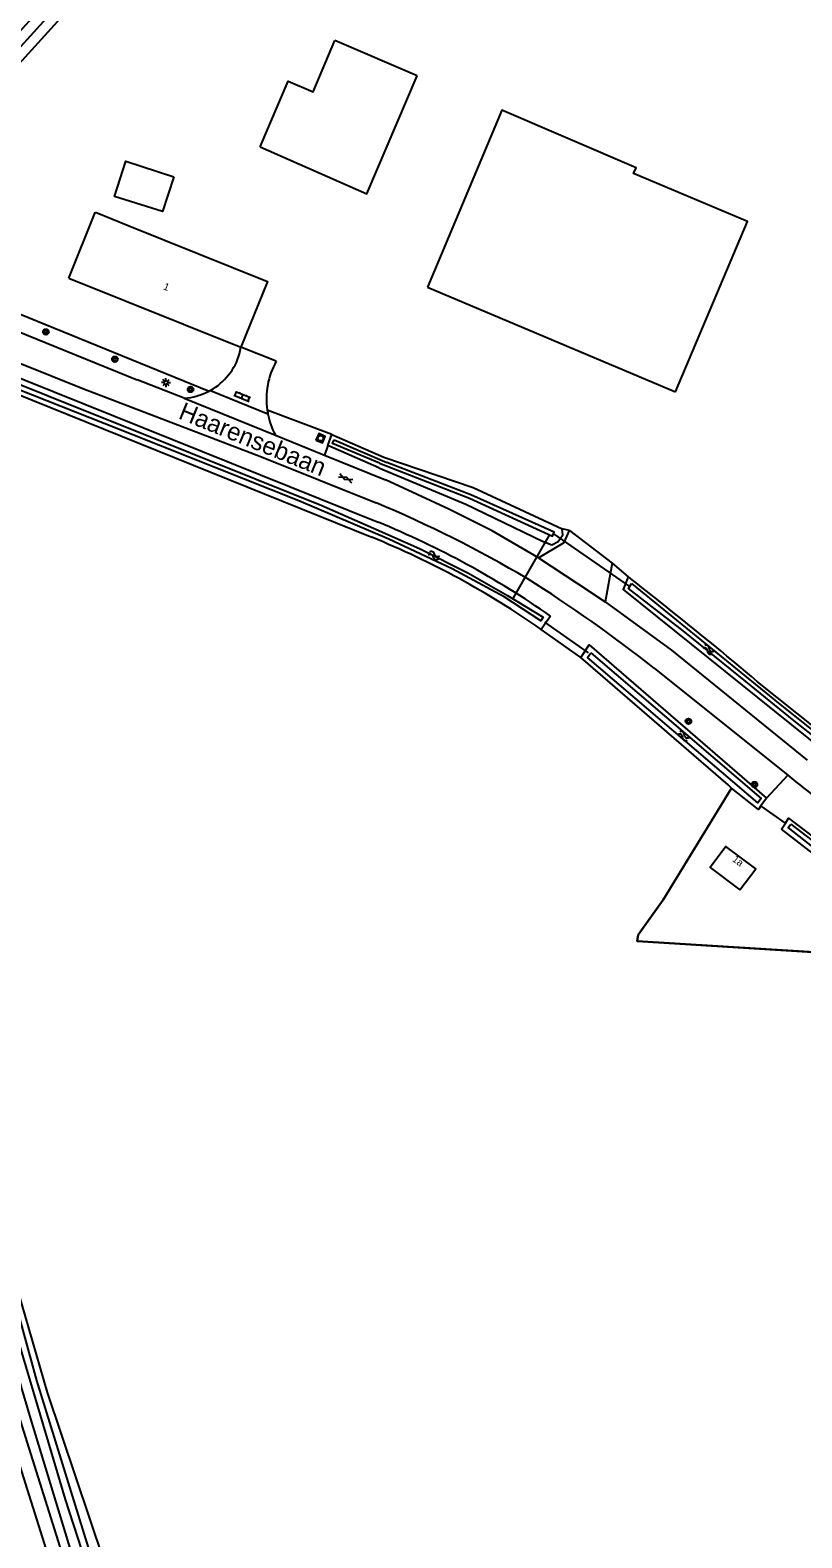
# Model space of a CAD drawing. Extents: x 136000 to 141000, y 400494 to 402006.
# Drawn here: x 139429.9 to 139538.8, y 401546.2 to 401759.1 of the extents above; entities that cross this region are included whole.
import ezdxf

# ---------------------------------------------------------------- set-up
doc = ezdxf.new("R2010")
doc.units = 0
for name, color, linetype in [('gg-afsc-hekwerk', 7, 'Continuous'), ('gg-afsc-muur', 7, 'Continuous'), ('gg-anno-huisnummerreeks BGT', 7, 'Continuous'), ('gg-anno-openbare ruimte label', 7, 'Continuous'), ('gg-bbg-bijgebouw', 7, 'Continuous'), ('gg-bbg-gedigitaliseerde bebouwing', 7, 'Continuous'), ('gg-bbg-gedigitaliseerde bijgebouw', 7, 'Continuous'), ('gg-bbg-hoofdgebouw', 7, 'Continuous'), ('gg-knt-bronhoudergrens', 7, 'Continuous'), ('gg-knt-verharding', 7, 'Continuous'), ('gg-kntw-bovenkant insteek waterloop', 7, 'Continuous'), ('gg-kntw-waterlijn', 7, 'Continuous'), ('gg-kwrk-duiker nz buis', 7, 'Continuous'), ('gt-grn-groengrens', 7, 'Continuous'), ('gt-grn-weggrens', 7, 'Continuous'), ('gt-symb-boom', 7, 'Continuous'), ('gt-symb-gesloten verharding', 7, 'Continuous'), ('gt-symb-klinker verharding', 7, 'Continuous'), ('gt-symb-lichtmast', 7, 'Continuous'), ('gt-symb-rioolschacht', 7, 'Continuous'), ('gt-symb-watersymbool', 7, 'Continuous')]:
    doc.layers.add(name, color=color, linetype=linetype)

# ---------------------------------------------------------------- blocks, each defined once
blk = doc.blocks.new('gt0-KL1')
at = {"layer": 'gt-symb-klinker verharding'}
for p, q in [((-1.15, 0.3), (1.15, 0.3)), ((-1, -0.3), (-1, 0.3)), ((-0.5, 0.3), (-0.5, 0.45)), ((0, -0.3), (0, 0.3)), ((0.5, 0.3), (0.5, 0.45)), ((1, -0.3), (1, 0.3)), ((-1.15, -0.3), (1.15, -0.3)), ((-0.5, -0.45), (-0.5, -0.3)), ((0.5, -0.45), (0.5, -0.3))]:
    blk.add_line(p, q, dxfattribs=at)
blk = doc.blocks.new('gt0-RS')
at = {"layer": 'gt-symb-rioolschacht'}
blk.add_lwpolyline([(-0.5, -0.5), (0.5, -0.5), (0.5, 0.5), (-0.5, 0.5)], close=True, dxfattribs=at)
blk.add_circle((0, 0), 0.375, dxfattribs=at)
blk = doc.blocks.new('gt0-GESVH1')
at = {"layer": 'gt-symb-gesloten verharding'}
for p, q in [((-0.99, -0.26), (0.01, 0.24)), ((0.01, -0.26), (-0.99, 0.24)), ((0.01, 0.24), (1.01, -0.26)), ((1.01, 0.24), (0.01, -0.26))]:
    blk.add_line(p, q, dxfattribs=at)
blk = doc.blocks.new('gt0-BOOM')
at = {"layer": 'gt-symb-boom'}
for radius in [0.4, 0.2]:
    blk.add_circle((0, 0), radius, dxfattribs=at)
blk = doc.blocks.new('gt0-LMAST')
at = {"layer": 'gt-symb-lichtmast'}
for p, q in [((-0.18, 0.17), (-0.45, 0.44)), ((-0.01, 0.25), (-0.01, 0.62)), ((0.17, 0.17), (0.44, 0.44)), ((-0.26, 0), (-0.63, 0)), ((-0.18, -0.18), (-0.45, -0.45)), ((-0.01, -0.25), (-0.01, -0.63)), ((0.44, -0.45), (0.17, -0.18)), ((0.24, 0), (0.62, 0))]:
    blk.add_line(p, q, dxfattribs=at)
blk.add_circle((-0.01, 0), 0.25, dxfattribs=at)
blk = doc.blocks.new('gt0-WA')
at = {"layer": 'gt-symb-watersymbool'}
for centre, start, end in [((-0.32, 0.02), 28.0725, 151.9275), ((0.43, 0.42), 208.0725, 331.9275), ((-0.32, -0.43), 28.0725, 151.9275), ((0.43, -0.03), 208.0725, 331.9275)]:
    blk.add_arc(centre, 0.425, start, end, dxfattribs=at)

msp = doc.modelspace()

# ---------------------------------------------------------------- linework, layer by layer
at = {"layer": 'gg-afsc-hekwerk'}
for p, q in [((139519.21, 401636.32), (139528.86, 401652.11)), ((139568.09, 401627.18), (139515.53, 401630.5))]:
    msp.add_line(p, q, dxfattribs=at)
msp.add_lwpolyline([(139515.53, 401630.5), (139515.66, 401631.38), (139519.21, 401636.32)], dxfattribs=at)
at = {"layer": 'gg-afsc-muur'}
msp.add_lwpolyline([(139528.86, 401652.11), (139519.21, 401636.32), (139515.66, 401631.38), (139515.53, 401630.5), (139568.09, 401627.18), (139579.63, 401626.45)], dxfattribs=at)
at = {"layer": 'gg-bbg-bijgebouw'}
msp.add_line((139485.93, 401722.81), (139520.96, 401708.03), dxfattribs=at)
msp.add_lwpolyline([(139462.31, 401742.65), (139466.3, 401751.93), (139469.81, 401750.41), (139472.87, 401757.65)], dxfattribs=at)
at = {"layer": 'gg-bbg-gedigitaliseerde bebouwing'}
msp.add_line((139439.07, 401733.4), (139443.71, 401731.52), dxfattribs=at)
msp.add_lwpolyline([(139443.71, 401731.52), (139463.35, 401723.62), (139459.62, 401714.35)], dxfattribs=at)
at = {"layer": 'gg-bbg-gedigitaliseerde bijgebouw'}
msp.add_line((139484.51, 401752.69), (139472.87, 401757.65), dxfattribs=at)
for points in [[(139462.31, 401742.65), (139477.4, 401736.02), (139484.51, 401752.69)], [(139520.96, 401708.03), (139531.11, 401732.11), (139515.04, 401738.88), (139515.38, 401739.67), (139496.46, 401747.81), (139485.93, 401722.81)], [(139450.14, 401738.39), (139448.55, 401733.49), (139441.75, 401735.64), (139443.35, 401740.61), (139450.14, 401738.39)]]:
    msp.add_lwpolyline(points, dxfattribs=at)
at = {"layer": 'gg-bbg-hoofdgebouw'}
msp.add_line((139435.34, 401724.12), (139459.62, 401714.35), dxfattribs=at)
for points in [[(139435.34, 401724.12), (139439.05, 401733.35), (139439.07, 401733.4)], [(139530.05, 401637.74), (139532.27, 401640.72), (139528.06, 401643.85), (139525.85, 401640.87), (139530.05, 401637.74)]]:
    msp.add_lwpolyline(points, dxfattribs=at)
at = {"layer": 'gg-knt-bronhoudergrens'}
msp.add_line((139507.61, 401670.54), (139502, 401674.5), dxfattribs=at)
at = {"layer": 'gg-knt-verharding'}
for p, q in [((139424.83, 401717.95), (139444.96, 401709.75)), ((139459.41, 401713.4), (139459.62, 401714.35)), ((139464.59, 401712.37), (139459.62, 401714.35)), ((139451.62, 401707.15), (139444.96, 401709.75)), ((139451.62, 401707.15), (139464.49, 401701.93)), ((139455.32, 401708.26), (139455.14, 401708.16)), ((139464.49, 401701.93), (139471.39, 401699.12)), ((139471.39, 401699.12), (139480, 401695.61)), ((139505.99, 401688.47), (139512.01, 401683.86)), ((139512.01, 401683.86), (139511, 401678.42)), ((139511, 401678.42), (139520.37, 401671.57)), ((139520.37, 401671.57), (139539.52, 401656.05)), ((139517.92, 401669.03), (139536.79, 401653.94)), ((139536.79, 401653.94), (139537.39, 401653.46))]:
    msp.add_line(p, q, dxfattribs=at)
for points in [[(139424.04, 401713.82), (139437.28, 401708.53), (139462.5, 401698.88), (139478.72, 401692.37)], [(139501.63, 401684.63), (139495.05, 401688.42), (139488.96, 401691.47), (139480, 401695.61)], [(139501.63, 401684.63), (139505.24, 401686.76), (139505.99, 401688.47)], [(139501.63, 401684.63), (139507.13, 401681), (139511, 401678.42)], [(139422.02, 401577.34), (139425.99, 401564), (139434.98, 401535.43), (139442.46, 401514.04), (139446.76, 401502.61), (139447.81, 401500)], [(139449.99, 401500), (139448.69, 401503.25), (139444.32, 401514.88), (139436.94, 401535.99), (139427.96, 401564.59), (139424.03, 401577.77)]]:
    msp.add_lwpolyline(points, dxfattribs=at)
for centre, radius, start, end in [((139451, 401715.9), 8.78, 299.5043, 343.4323), ((139474.11, 401707.06), 10.9, 150.8145, 188.3757), ((139451, 401715.9), 8.77, 274.0552, 298.1409), ((139473.27, 401706.92), 10.05, 188.2918, 191.2199), ((139474.11, 401707.05), 10.9, 191.0632, 208.0577), ((139409.14, 401526.97), 179.44, 59.5665, 67.1852), ((139393.49, 401512.14), 200.24, 51.5832, 57.8546), ((139629.92, 401766.43), 146.03, 230.6803, 235.1846)]:
    msp.add_arc(centre, radius, start, end, dxfattribs=at)
at = {"layer": 'gg-kntw-bovenkant insteek waterloop'}
for p, q in [((139416.08, 401740.9), (139437.09, 401764.09)), ((139415.97, 401715.01), (139478.96, 401689.64)), ((139478.1, 401687.5), (139415.11, 401712.88)), ((139471.87, 401700.48), (139472.43, 401702.01)), ((139479.1, 401697.34), (139471.87, 401700.48)), ((139472.43, 401702.01), (139479.76, 401698.84)), ((139503.32, 401676.38), (139502, 401674.5)), ((139528.37, 401652.54), (139507.61, 401670.54)), ((139544.22, 401657.74), (139532.53, 401667.12)), ((139528.86, 401652.11), (139528.37, 401652.54)), ((139533.77, 401650.66), (139533.01, 401649.58)), ((139535.93, 401646.31), (139536.47, 401647.16))]:
    msp.add_line(p, q, dxfattribs=at)
for points in [[(139479.76, 401698.84), (139492.4, 401694.53), (139504.95, 401688.73)], [(139479.1, 401697.34), (139491.36, 401692.19), (139502.16, 401686.96), (139503.51, 401686.45), (139504.41, 401686.92), (139505.07, 401687.87), (139504.95, 401688.73)], [(139514.29, 401681.91), (139513.54, 401680.13), (139549.33, 401651.39)], [(139507.61, 401670.54), (139508.74, 401672.31), (139533.77, 401650.66)], [(139533.01, 401649.58), (139532.65, 401649.07), (139528.86, 401652.11)], [(139536.47, 401647.16), (139536.91, 401647.87), (139544.92, 401641.72)], [(139544.92, 401641.72), (139553.52, 401635.12), (139553.39, 401634.01), (139551.49, 401634.24), (139535.93, 401646.31)], [(139409.73, 401640.1), (139410.12, 401638.95), (139413.7, 401630.14), (139416.15, 401622.89), (139421.27, 401605.06), (139426.04, 401588.21), (139432.28, 401566.78), (139442.22, 401537.09), (139453.42, 401506.59), (139456.15, 401500)], [(139451.36, 401500), (139449.27, 401504.94), (139438.08, 401536.28), (139429.94, 401563.06), (139422.26, 401588.99)]]:
    msp.add_lwpolyline(points, dxfattribs=at)
for centre, radius, start, end in [((139431.89, 401574.13), 124.73, 55.0663, 67.8289), ((139431.91, 401574.16), 122.4, 55.0654, 67.8273), ((139185.84, 401258.2), 536.11, 51.6346, 52.2174), ((139183.54, 401255.16), 539.92, 49.7309, 51.6437)]:
    msp.add_arc(centre, radius, start, end, dxfattribs=at)
at = {"layer": 'gg-kntw-waterlijn'}
msp.add_line((139472.79, 401701.26), (139480.21, 401698.09), dxfattribs=at)
for points in [[(139438.67, 401770.32), (139414.71, 401743.86), (139415.84, 401742.83), (139439.88, 401769.36)], [(139403.16, 401723.71), (139404.71, 401722.14), (139409.96, 401717.77), (139411.95, 401716.29), (139416.01, 401714.07), (139432.39, 401707.5), (139452.5, 401699.43), (139471.04, 401691.99), (139478.32, 401688.79), (139484.8, 401685.94), (139491.63, 401682.5), (139497.24, 401679.3), (139502.26, 401676.25), (139501.95, 401675.74), (139496.76, 401679.09), (139489.45, 401683.04), (139480.51, 401687.26), (139467.77, 401692.67), (139444.37, 401701.96), (139430.18, 401707.59), (139416.05, 401713.19), (139411.25, 401715.77), (139405.01, 401720.98), (139402.72, 401723.11)], [(139440.02, 401535.69), (139434.87, 401551.68), (139428.53, 401572.95), (139423.24, 401591.43), (139413.24, 401626.35), (139409.15, 401638.27), (139406.69, 401645.91), (139405.48, 401651.11), (139404.72, 401655.44), (139403.88, 401663.81), (139403.68, 401669.04), (139402.19, 401681.3), (139401.44, 401685.65), (139399.95, 401690.94), (139398.58, 401694.78), (139396.8, 401699.24), (139393.99, 401705.41), (139392.28, 401709.16), (139392.15, 401709.78)], [(139392.87, 401710.19), (139393.35, 401708.49), (139398.2, 401697.48), (139400.17, 401692.11), (139401.91, 401686.13), (139402.69, 401682.74), (139403.43, 401676.5), (139404.33, 401667.76), (139404.51, 401663.3), (139405.25, 401655.53), (139406.03, 401650.93), (139407.26, 401645.84), (139409.52, 401638.83), (139413.05, 401630.01), (139415.59, 401622.63), (139420.55, 401605.65), (139430.77, 401568.48), (139438.05, 401544.87)], [(139479.15, 401697.99), (139472.56, 401700.75), (139472.79, 401701.26)], [(139479.15, 401697.99), (139491.87, 401693.03), (139503.57, 401687.65), (139503.8, 401688.24), (139492.08, 401693.49), (139480.21, 401698.09)], [(139514.72, 401680.99), (139521.83, 401675.21), (139535.74, 401663.91), (139547.92, 401654.19), (139552.28, 401650.7), (139557.81, 401647.09), (139560.6, 401645.54), (139560.3, 401644.99), (139557.33, 401646.64), (139552.68, 401649.78), (139546.71, 401654.5), (139537.7, 401661.62), (139530.86, 401667.16), (139522.04, 401674.29), (139514.31, 401680.3), (139514.72, 401680.99)], [(139508.98, 401671.2), (139533.05, 401650.62), (139532.55, 401650.03), (139508.55, 401670.54), (139508.98, 401671.2)], [(139537.21, 401647), (139552.91, 401634.99), (139552.29, 401634.69), (139551.81, 401634.74), (139541.91, 401642.54), (139536.85, 401646.52), (139537.21, 401647)]]:
    msp.add_lwpolyline(points, dxfattribs=at)
at = {"layer": 'gg-kwrk-duiker nz buis'}
for p, q in [((139503.14, 401687.83), (139498.05, 401678.98)), ((139514.49, 401680.56), (139503.78, 401688.02)), ((139502.44, 401675.54), (139508.64, 401671.22))]:
    msp.add_line(p, q, dxfattribs=at)
at = {"layer": 'gt-grn-groengrens'}
for p, q in [((139428.38, 401719.05), (139455.14, 401708.16)), ((139472.43, 401702.01), (139463.33, 401705.47)), ((139471.87, 401700.48), (139471.39, 401699.12)), ((139505.99, 401688.47), (139504.95, 401688.73)), ((139512.01, 401683.86), (139514.29, 401681.91)), ((139536.79, 401653.94), (139533.77, 401650.66)), ((139536.47, 401647.16), (139533.01, 401649.58))]:
    msp.add_line(p, q, dxfattribs=at)
at = {"layer": 'gt-grn-weggrens'}
msp.add_line((139455.32, 401708.26), (139463.41, 401704.96), dxfattribs=at)

# ---------------------------------------------------------------- block references
at = {"layer": 'gt-symb-boom'}
for p in [(139432.09, 401716.52), (139441.82, 401712.66), (139452.51, 401708.39), (139522.77, 401661.53), (139532.09, 401652.6)]:
    msp.add_blockref('gt0-BOOM', p, dxfattribs=at)
at = {"layer": 'gt-symb-gesloten verharding', "rotation": -23.02549201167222}
msp.add_blockref('gt0-GESVH1', (139474.38, 401695.85), dxfattribs=at)
at = {"layer": 'gt-symb-klinker verharding', "rotation": -22.077941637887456}
msp.add_blockref('gt0-KL1', (139459.8, 401707.41), dxfattribs=at)
at = {"layer": 'gt-symb-lichtmast'}
msp.add_blockref('gt0-LMAST', (139449.04, 401709.36), dxfattribs=at)
at = {"layer": 'gt-symb-rioolschacht', "rotation": -23.258759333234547}
msp.add_blockref('gt0-RS', (139470.86, 401701.49), dxfattribs=at)
at = {"layer": 'gt-symb-watersymbool'}
for p, rotation in [((139486.79, 401684.95), -19.03307980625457), ((139525.54, 401671.67), -32.00538320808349), ((139522.02, 401659.49), -32.00538321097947)]:
    msp.add_blockref('gt0-WA', p, dxfattribs=dict(at, rotation=rotation))

# ---------------------------------------------------------------- texts
at = {"layer": 'gg-anno-huisnummerreeks BGT'}
for s, rotation, p in [('1', 338.1, (139448.58, 401722.56)), ('1a', 323.3, (139528.88, 401641.86))]:
    msp.add_text(s, height=1, rotation=rotation, dxfattribs=at).set_placement(p)
at = {"layer": 'gg-anno-openbare ruimte label'}
msp.add_text('Haarensebaan', height=2.5, rotation=337.9, dxfattribs=at).set_placement((139450.65, 401704.34))

doc.saveas('drawing.dxf')
